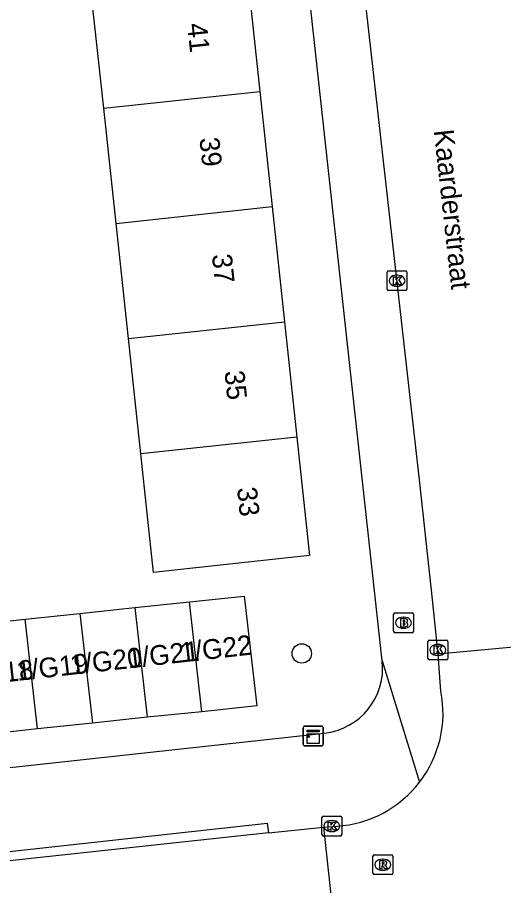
# Model space of a CAD drawing. Extents: x 160026 to 161302, y 384757 to 385701.
# Drawn here: x 161146.5 to 161171.01, y 385081.78 to 385125.57 of the extents above; entities that cross this region are included whole.
import ezdxf

# ---------------------------------------------------------------- set-up
doc = ezdxf.new("R2010")
doc.units = 0
for name, color, linetype in [('IMGEO_Boom', 7, 'Continuous'), ('IMGEO_Brandkraan', 7, 'Continuous'), ('IMGEO_Kast', 7, 'Continuous'), ('IMGEO_Kolk', 7, 'Continuous'), ('IMGEO_Openbare_ruimte_label', 7, 'Continuous'), ('IMGEO_Pand', 7, 'Continuous'), ('IMGEO_Pand_nummerreeks', 7, 'Continuous'), ('IMGEO_Rijbaan_lokaal_open', 7, 'Continuous'), ('IMGEO_Rioolput', 7, 'Continuous'), ('IMGEO_Voetpad_open', 7, 'Continuous')]:
    doc.layers.add(name, color=color, linetype=linetype)

msp = doc.modelspace()

# ---------------------------------------------------------------- linework, layer by layer
at = {"layer": 'IMGEO_Boom'}
msp.add_circle((161160.836, 385093.486), 0.489, dxfattribs=at)
at = {"layer": 'IMGEO_Brandkraan'}
for p, q in [((161165.464, 385094.609), (161165.464, 385095.461)), ((161165.539, 385095.535), (161166.391, 385095.535)), ((161165.952, 385095.315), (161165.977, 385095.315)), ((161166.465, 385095.461), (161166.465, 385094.609)), ((161166.391, 385094.535), (161165.539, 385094.535)), ((161165.975, 385094.755), (161165.95, 385094.755))]:
    msp.add_line(p, q, dxfattribs=at)
for points in [[(161165.464, 385094.609), (161165.464, 385095.461)], [(161165.539, 385095.535), (161166.391, 385095.535)], [(161166.465, 385095.461), (161166.465, 385094.609)], [(161165.812, 385095.235), (161165.812, 385094.835), (161166.025, 385094.835)], [(161166.043, 385095.235), (161165.812, 385095.235)], [(161165.991, 385095.154), (161165.937, 385095.154), (161165.937, 385095.078)], [(161165.937, 385095.078), (161165.99, 385095.078)], [(161165.999, 385095.002), (161165.937, 385095.002), (161165.937, 385094.921)], [(161165.937, 385094.921), (161165.999, 385094.921)], [(161166.391, 385094.535), (161165.539, 385094.535)]]:
    msp.add_lwpolyline(points, dxfattribs=at)
for centre, radius, start, end in [((161165.541, 385095.459), 0.0765, 91.552, 178.448), ((161165.541, 385095.459), 0.0765, 91.552, 178.448), ((161166.389, 385095.459), 0.0765, 1.552, 88.448), ((161166.389, 385095.459), 0.0765, 1.552, 88.448), ((161165.992, 385095.116), 0.0379, 267.8285, 90.9355), ((161166, 385094.961), 0.0404, 269.8759, 90.5077), ((161166.047, 385095.09), 0.145, 59.4692, 91.5367), ((161166.072, 385095.137), 0.0922, 285.5137, 58.1501), ((161166.077, 385094.945), 0.105, 301.3115, 78.989), ((161165.541, 385094.611), 0.0765, 181.552, 268.448), ((161165.541, 385094.611), 0.0765, 181.552, 268.448), ((161166.031, 385095.086), 0.251, 268.6676, 293.5347), ((161166.389, 385094.611), 0.0765, 271.552, 358.448), ((161166.389, 385094.611), 0.0765, 271.552, 358.448)]:
    msp.add_arc(centre, radius, start, end, dxfattribs=at)
for centre, major_axis, ratio, start_param, end_param in [((161165.951, 385095.035), (-0.387, 0.002), 0.722429, 4.712389, 7.853982), ((161165.976, 385095.035), (-0.39, 0.002), 0.717154, 1.570796, 4.712389)]:
    msp.add_ellipse(centre, major_axis=major_axis, ratio=ratio, start_param=start_param, end_param=end_param, dxfattribs=at)
at = {"layer": 'IMGEO_Kast'}
for p, q in [((161160.908, 385088.898), (161160.908, 385089.739)), ((161160.908, 385089.739), (161160.908, 385088.898)), ((161160.983, 385089.823), (161161.824, 385089.823)), ((161161.824, 385089.823), (161160.983, 385089.823)), ((161161.908, 385089.748), (161161.908, 385088.907)), ((161161.908, 385088.907), (161161.908, 385089.748)), ((161161.833, 385088.823), (161160.992, 385088.823)), ((161160.992, 385088.823), (161161.833, 385088.823))]:
    msp.add_line(p, q, dxfattribs=at)
for points in [[(161161.103, 385089.613), (161161.703, 385089.613), (161161.703, 385089.528), (161161.103, 385089.528), (161161.103, 385089.613)], [(161161.103, 385089.438), (161161.703, 385089.438), (161161.703, 385088.949), (161161.103, 385088.949), (161161.103, 385089.438)]]:
    msp.add_lwpolyline(points, dxfattribs=at)
msp.add_circle((161161.187, 385089.287), 0.0377, dxfattribs=at)
for centre, start, end in [((161160.986, 385089.745), 92.4484, 184.2845), ((161160.986, 385089.745), 92.4484, 184.2845), ((161161.83, 385089.745), 2.4484, 94.2845), ((161161.83, 385089.745), 2.4484, 94.2845), ((161160.986, 385088.901), 182.4484, 274.2845), ((161160.986, 385088.901), 182.4484, 274.2845), ((161161.83, 385088.901), 272.4484, 4.2845), ((161161.83, 385088.901), 272.4484, 4.2845)]:
    msp.add_arc(centre, 0.0779, start, end, dxfattribs=at)
at = {"layer": 'IMGEO_Kolk'}
for p, q in [((161165.135, 385111.859), (161165.135, 385112.711)), ((161165.21, 385112.785), (161166.062, 385112.785)), ((161165.623, 385112.565), (161165.648, 385112.565)), ((161166.136, 385112.711), (161166.136, 385111.859)), ((161165.646, 385112.005), (161165.621, 385112.005)), ((161166.062, 385111.785), (161165.21, 385111.785)), ((161167.193, 385093.238), (161167.193, 385094.09)), ((161167.268, 385094.164), (161168.12, 385094.164)), ((161168.194, 385094.09), (161168.194, 385093.238)), ((161167.681, 385093.944), (161167.706, 385093.944)), ((161168.12, 385093.164), (161167.268, 385093.164)), ((161167.704, 385093.384), (161167.679, 385093.384)), ((161161.923, 385085.281), (161162.775, 385085.281)), ((161161.848, 385084.355), (161161.848, 385085.207)), ((161162.336, 385085.061), (161162.361, 385085.061)), ((161162.849, 385085.207), (161162.849, 385084.355)), ((161162.359, 385084.501), (161162.334, 385084.501)), ((161162.775, 385084.281), (161161.923, 385084.281))]:
    msp.add_line(p, q, dxfattribs=at)
for points in [[(161165.135, 385111.859), (161165.135, 385112.711)], [(161165.21, 385112.785), (161166.062, 385112.785)], [(161165.456, 385112.485), (161165.579, 385112.485), (161165.579, 385112.334), (161165.709, 385112.485), (161165.873, 385112.485), (161165.727, 385112.334), (161165.88, 385112.085), (161165.728, 385112.085), (161165.643, 385112.249), (161165.579, 385112.182), (161165.579, 385112.085), (161165.456, 385112.085), (161165.456, 385112.485)], [(161166.136, 385112.711), (161166.136, 385111.859)], [(161166.062, 385111.785), (161165.21, 385111.785)], [(161167.193, 385093.238), (161167.193, 385094.09)], [(161167.268, 385094.164), (161168.12, 385094.164)], [(161168.194, 385094.09), (161168.194, 385093.238)], [(161167.514, 385093.864), (161167.637, 385093.864), (161167.637, 385093.713), (161167.767, 385093.864), (161167.931, 385093.864), (161167.785, 385093.713), (161167.938, 385093.464), (161167.786, 385093.464), (161167.701, 385093.628), (161167.637, 385093.561), (161167.637, 385093.464), (161167.514, 385093.464), (161167.514, 385093.864)], [(161168.12, 385093.164), (161167.268, 385093.164)], [(161161.923, 385085.281), (161162.775, 385085.281)], [(161161.848, 385084.355), (161161.848, 385085.207)], [(161162.169, 385084.981), (161162.292, 385084.981), (161162.292, 385084.83), (161162.422, 385084.981), (161162.586, 385084.981), (161162.44, 385084.83), (161162.593, 385084.581), (161162.441, 385084.581), (161162.356, 385084.745), (161162.292, 385084.678), (161162.292, 385084.581), (161162.169, 385084.581), (161162.169, 385084.981)], [(161162.849, 385085.207), (161162.849, 385084.355)], [(161162.775, 385084.281), (161161.923, 385084.281)]]:
    msp.add_lwpolyline(points, dxfattribs=at)
for centre, start, end in [((161165.212, 385112.709), 91.552, 178.448), ((161165.212, 385112.709), 91.552, 178.448), ((161166.06, 385112.709), 1.552, 88.448), ((161166.06, 385112.709), 1.552, 88.448), ((161165.212, 385111.861), 181.552, 268.448), ((161165.212, 385111.861), 181.552, 268.448), ((161166.06, 385111.861), 271.552, 358.448), ((161166.06, 385111.861), 271.552, 358.448), ((161167.27, 385094.088), 91.552, 178.448), ((161167.27, 385094.088), 91.552, 178.448), ((161168.118, 385094.088), 1.552, 88.448), ((161168.118, 385094.088), 1.552, 88.448), ((161167.27, 385093.24), 181.552, 268.448), ((161167.27, 385093.24), 181.552, 268.448), ((161168.118, 385093.24), 271.552, 358.448), ((161168.118, 385093.24), 271.552, 358.448), ((161161.925, 385085.205), 91.552, 178.448), ((161161.925, 385085.205), 91.552, 178.448), ((161162.773, 385085.205), 1.552, 88.448), ((161162.773, 385085.205), 1.552, 88.448), ((161161.925, 385084.357), 181.552, 268.448), ((161161.925, 385084.357), 181.552, 268.448), ((161162.773, 385084.357), 271.552, 358.448), ((161162.773, 385084.357), 271.552, 358.448)]:
    msp.add_arc(centre, 0.0765, start, end, dxfattribs=at)
for centre, major_axis, ratio, start_param, end_param in [((161165.622, 385112.285), (-0.387, 0.002), 0.722429, 4.712389, 7.853982), ((161165.647, 385112.285), (-0.39, 0.002), 0.717154, 1.570796, 4.712389), ((161167.68, 385093.664), (-0.387, 0.002), 0.722429, 4.712389, 7.853982), ((161167.705, 385093.664), (-0.39, 0.002), 0.717154, 1.570796, 4.712389), ((161162.335, 385084.781), (-0.387, 0.002), 0.722429, 4.712389, 7.853982), ((161162.36, 385084.781), (-0.39, 0.002), 0.717154, 1.570796, 4.712389)]:
    msp.add_ellipse(centre, major_axis=major_axis, ratio=ratio, start_param=start_param, end_param=end_param, dxfattribs=at)
at = {"layer": 'IMGEO_Pand'}
for points in [[(161158.073, 385127.815), (161158.716, 385121.831)], [(161150.851, 385120.987), (161150.208, 385126.971)], [(161150.851, 385120.987), (161158.716, 385121.831)], [(161158.716, 385121.831), (161159.34, 385116.022)], [(161151.475, 385115.178), (161150.851, 385120.987)], [(161151.475, 385115.178), (161159.34, 385116.022)], [(161159.34, 385116.022), (161159.964, 385110.212)], [(161152.099, 385109.368), (161151.475, 385115.178)], [(161152.099, 385109.368), (161159.964, 385110.212)], [(161159.964, 385110.212), (161160.588, 385104.403)], [(161152.723, 385103.559), (161152.099, 385109.368)], [(161160.588, 385104.403), (161161.23, 385098.422), (161156.259, 385097.888), (161153.366, 385097.578), (161152.723, 385103.559)], [(161160.588, 385104.403), (161152.723, 385103.559)], [(161155.173, 385096.09), (161157.934, 385096.383), (161158.561, 385090.852), (161155.803, 385090.539)], [(161149.65, 385095.505), (161152.412, 385095.798)], [(161152.412, 385095.798), (161155.173, 385096.09)], [(161152.412, 385095.798), (161153.039, 385090.267)], [(161155.803, 385090.539), (161155.173, 385096.09)], [(161146.889, 385095.212), (161149.65, 385095.505)], [(161149.65, 385095.505), (161150.278, 385089.974)], [(161144.128, 385094.92), (161146.889, 385095.212)], [(161147.517, 385089.681), (161146.889, 385095.212)], [(161155.803, 385090.539), (161153.039, 385090.267)], [(161153.039, 385090.267), (161150.278, 385089.974)], [(161147.517, 385089.681), (161144.755, 385089.389)], [(161150.278, 385089.974), (161147.517, 385089.681)]]:
    msp.add_lwpolyline(points, dxfattribs=at)
at = {"layer": 'IMGEO_Rijbaan_lokaal_open'}
for points in [[(161167.704, 385093.45), (161167.416, 385096.202), (161166.79, 385102.087), (161166.487, 385104.77), (161163.96, 385127.132), (161160.563, 385158.75)], [(161174.589, 385094.096), (161167.704, 385093.45)], [(161167.85, 385091.578), (161167.704, 385093.45)], [(161159.149, 385084.448), (161129.163, 385081.192)], [(161159.149, 385084.448), (161159.642, 385084.498), (161161.927, 385084.727)], [(161161.927, 385084.727), (161162.62, 385084.775)], [(161161.927, 385084.727), (161162.411, 385080.236)]]:
    msp.add_lwpolyline(points, dxfattribs=at)
for centre, radius, start, end in [((161162.23, 385090.486), 5.725, 322.4497, 10.9954), ((161162.229, 385090.489), 5.728, 273.9123, 322.4303)]:
    msp.add_arc(centre, radius, start, end, dxfattribs=at)
at = {"layer": 'IMGEO_Rioolput'}
for p, q in [((161164.42, 385082.408), (161164.42, 385083.26)), ((161164.495, 385083.334), (161165.347, 385083.334)), ((161164.908, 385083.114), (161164.933, 385083.114)), ((161165.421, 385083.26), (161165.421, 385082.408)), ((161165.347, 385082.334), (161164.495, 385082.334)), ((161164.931, 385082.554), (161164.906, 385082.554))]:
    msp.add_line(p, q, dxfattribs=at)
for points in [[(161164.42, 385082.408), (161164.42, 385083.26)], [(161164.495, 385083.334), (161165.347, 385083.334)], [(161165.421, 385083.26), (161165.421, 385082.408)], [(161165.009, 385083.032), (161164.757, 385083.034), (161164.757, 385082.634)], [(161164.757, 385082.634), (161164.881, 385082.634), (161164.881, 385082.796), (161164.892, 385082.796)], [(161164.935, 385082.953), (161164.881, 385082.953), (161164.881, 385082.872)], [(161164.881, 385082.872), (161164.933, 385082.872)], [(161164.939, 385082.767), (161165.01, 385082.634), (161165.15, 385082.634), (161165.085, 385082.76)], [(161165.347, 385082.334), (161164.495, 385082.334)]]:
    msp.add_lwpolyline(points, dxfattribs=at)
for centre, radius, start, end in [((161164.497, 385083.258), 0.0765, 91.552, 178.448), ((161164.497, 385083.258), 0.0765, 91.552, 178.448), ((161165.345, 385083.258), 0.0765, 1.552, 88.448), ((161165.345, 385083.258), 0.0765, 1.552, 88.448), ((161164.891, 385082.743), 0.0533, 26.0293, 88.6989), ((161164.917, 385083.061), 0.19, 274.7715, 282.9687), ((161164.941, 385082.857), 0.0964, 77.0061, 93.1865), ((161164.955, 385082.914), 0.0378, 276.6634, 79.6772), ((161165.008, 385082.922), 0.109, 350.3612, 89.416), ((161165.006, 385082.922), 0.112, 277.5842, 350.9817), ((161164.99, 385082.707), 0.108, 29.5134, 73.7905), ((161164.497, 385082.41), 0.0765, 181.552, 268.448), ((161164.497, 385082.41), 0.0765, 181.552, 268.448), ((161165.345, 385082.41), 0.0765, 271.552, 358.448), ((161165.345, 385082.41), 0.0765, 271.552, 358.448)]:
    msp.add_arc(centre, radius, start, end, dxfattribs=at)
for centre, major_axis, ratio, start_param, end_param in [((161164.907, 385082.834), (-0.387, 0.002), 0.722429, 4.712389, 7.853982), ((161164.932, 385082.834), (-0.39, 0.002), 0.717154, 1.570796, 4.712389)]:
    msp.add_ellipse(centre, major_axis=major_axis, ratio=ratio, start_param=start_param, end_param=end_param, dxfattribs=at)
at = {"layer": 'IMGEO_Voetpad_open'}
for points in [[(161164.889, 385093.119), (161161.059, 385128.142)], [(161164.889, 385093.119), (161166.769, 385086.997)], [(161126.752, 385085.62), (161128.395, 385085.799), (161158.757, 385089.116), (161161.96, 385089.466)], [(161129.163, 385081.192), (161129.114, 385081.642), (161159.096, 385084.932), (161159.149, 385084.448)]]:
    msp.add_lwpolyline(points, dxfattribs=at)
msp.add_arc((161161.598, 385092.757), 3.311, 276.2821, 6.2721, dxfattribs=at)

# ---------------------------------------------------------------- texts
at = {"layer": 'IMGEO_Openbare_ruimte_label'}
msp.add_text('Kaarderstraat', height=1, rotation=276.3149, dxfattribs=at).set_placement((161167.487, 385119.864))
at = {"layer": 'IMGEO_Pand_nummerreeks'}
for s, rotation, p in [('41', 276.1304, (161155.051, 385125.235)), ('39', 276.1304, (161155.671, 385119.468)), ('37', 276.1304, (161156.302, 385113.59)), ('35', 276.1304, (161156.933, 385107.711)), ('33', 276.1304, (161157.565, 385101.833)), ('1/G21', 6.4114, (161152.092, 385092.731)), ('1/G22', 6.4114, (161154.755, 385093.031)), ('1/G20', 6.4114, (161149.206, 385092.407)), ('1/G18', 6.4114, (161143.739, 385091.792)), ('1/G19', 6.4114, (161146.511, 385092.104))]:
    msp.add_text(s, height=1, rotation=rotation, dxfattribs=at).set_placement(p)

doc.saveas('drawing.dxf')
